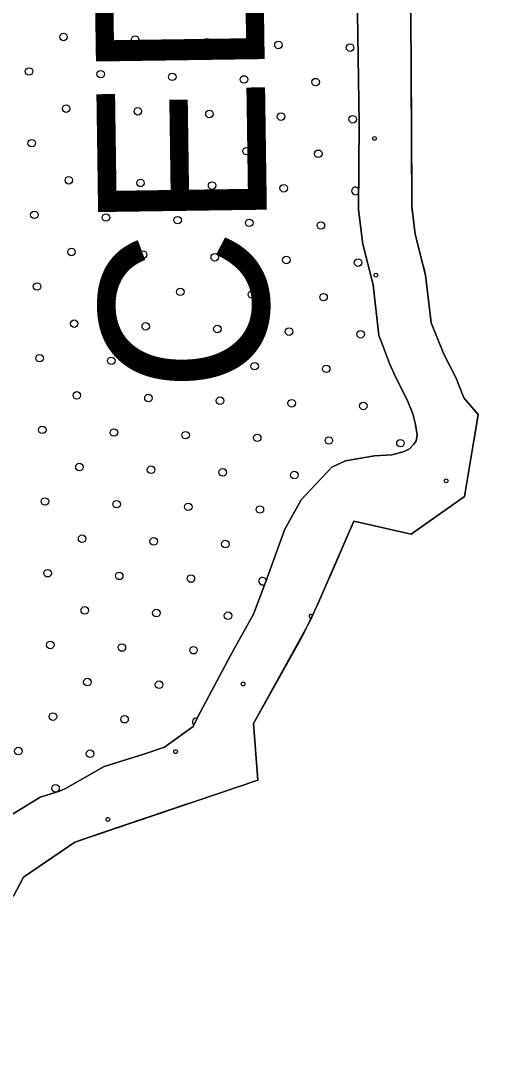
# Model space of a CAD drawing. Extents: x 1788175 to 1969470, y 584502 to 738744.
# Drawn here: x 1817660 to 1819011, y 701357 to 704243 of the extents above; entities that cross this region are included whole.
import ezdxf

# ---------------------------------------------------------------- set-up
doc = ezdxf.new("R2010")
doc.units = 0
for name, color, linetype in [('DESIGN - DRAINAGE - Bridges', 7, 'Continuous'), ('DESIGN - EROSION CONTROL - Devices', 7, 'Continuous'), ('DESIGN - SCRATCH - User 1', 7, 'Continuous'), ('DESIGN - TRAFFIC CONTROL PERMANENT - Pavement Marking Text', 7, 'Continuous'), ('DESIGN - TRANSPORTATION - Edge of Traveled Way', 7, 'Continuous'), ('SURVEY - VEGETATION - Features with Text', 7, 'Continuous')]:
    doc.layers.add(name, color=color, linetype=linetype)

msp = doc.modelspace()

# ---------------------------------------------------------------- linework, layer by layer
at = {"layer": 'DESIGN - EROSION CONTROL - Devices'}
for centre in [(1818656.6, 703911.2), (1818660.4, 703526.7), (1818858.2, 702948), (1818287, 702376.7), (1818096.6, 702186.3), (1817906.2, 701995.9)]:
    msp.add_circle(centre, 5.28, dxfattribs=at)
msp.add_arc((1818477.4, 702567.2), 5.28, 11.3822, 301.6738, dxfattribs=at)
at = {"layer": 'DESIGN - SCRATCH - User 1'}
for points in [[(1818760, 702798), (1818910.1, 702903.8), (1818948.3, 703134.6), (1818908.1, 703181.6), (1818885.3, 703238.7), (1818851.5, 703304.1), (1818815.9, 703392.4), (1818800.4, 703526.4), (1818771.1, 703641.6), (1818761.7, 703719), (1818759, 704269.2), (1818743.3, 704620.1), (1818789.6, 704693.1), (1818900.8, 704734.8), (1818997.8, 704804), (1819011.1, 704910.4), (1818977, 705173.2), (1818921.6, 705933.2)], [(1818609.1, 704263.6), (1818613.6, 703952.9), (1818611.7, 703710.5), (1818623.3, 703614.1), (1818652.5, 703499.2), (1818669.1, 703356.5), (1818676, 703338.4)], [(1818676, 703338.4), (1818669.1, 703356.5), (1818652.5, 703499.2), (1818623.3, 703614.1), (1818611.7, 703710.5), (1818613.6, 703952.9), (1818609.1, 704263.6)], [(1818676, 703338.4), (1818699.2, 703277.7), (1818716.2, 703239.2), (1818748.7, 703176.3), (1818764.7, 703136.2), (1818771.8, 703106.2), (1818776.4, 703076.7), (1818773.8, 703061), (1818767.7, 703050.8), (1818755.3, 703037.9), (1818740.3, 703030.4), (1818704.9, 703021.1), (1818656.9, 703018.2), (1818574.6, 703004.1), (1818536.2, 702987), (1818450, 702894.8), (1818404, 702811.7)], [(1818404, 702811.7), (1818450, 702894.8), (1818536.2, 702987), (1818574.6, 703004.1), (1818656.9, 703018.2), (1818704.9, 703021.1), (1818740.3, 703030.4), (1818755.3, 703037.9), (1818767.7, 703050.8), (1818773.8, 703061), (1818776.4, 703076.7), (1818771.8, 703106.2), (1818764.7, 703136.2), (1818748.7, 703176.3), (1818716.2, 703239.2), (1818699.2, 703277.7), (1818676, 703338.4)], [(1816633.7, 701466.8), (1816957.6, 701357), (1817624.5, 701358.3), (1817586.5, 701713.6), (1817606.5, 701743.9), (1817641.1, 701781.5), (1817668.5, 701832.9), (1817813.1, 701931.9), (1818328, 702105.9), (1818316.1, 702265.3), (1818478.5, 702558.7), (1818598.5, 702835), (1818760, 702798)], [(1818404, 702811.7), (1818350.4, 702664.7), (1818316.2, 702573.3), (1818251.4, 702456.6), (1818159.3, 702284.5), (1818146.6, 702256.7), (1818065.2, 702198.5), (1818004.8, 702177.9), (1817896, 702144.4), (1817786.6, 702082.8), (1817770.4, 702075.2), (1817716, 702058.4), (1817634.8, 702008.2)], [(1817634.8, 702008.2), (1817716, 702058.4), (1817770.4, 702075.2), (1817786.6, 702082.8), (1817896, 702144.4), (1818004.8, 702177.9), (1818065.2, 702198.5), (1818146.6, 702256.7), (1818159.3, 702284.5), (1818251.4, 702456.6), (1818316.2, 702573.3), (1818350.4, 702664.7), (1818404, 702811.7)]]:
    msp.add_lwpolyline(points, dxfattribs=at)
at = {"layer": 'DESIGN - TRAFFIC CONTROL PERMANENT - Pavement Marking Text'}
for centre in [(1817781.3, 704196.6), (1817982.9, 704189.1), (1818184.6, 704181.7), (1818386.2, 704174.2), (1818587.8, 704166.7), (1817684.3, 704099.5), (1817885.9, 704092.1), (1818087.5, 704084.6), (1818289.1, 704077.1), (1818490.7, 704069.7), (1817788.8, 703995), (1817990.4, 703987.5), (1818192, 703980.1), (1818393.6, 703972.6), (1818595.2, 703965.1), (1817691.7, 703897.9), (1817893.3, 703890.5), (1818095, 703883), (1818296.6, 703875.5), (1818498.2, 703868.1), (1817796.3, 703793.4), (1817997.9, 703785.9), (1818199.5, 703778.4), (1818401.1, 703771), (1817699.2, 703696.3), (1817900.8, 703688.8), (1818102.4, 703681.4), (1818304, 703673.9), (1818505.6, 703666.4), (1817803.7, 703591.8), (1818005.3, 703584.3), (1818207, 703576.8), (1818408.6, 703569.4), (1818610.2, 703561.9), (1817706.7, 703494.7), (1817908.3, 703487.2), (1818109.9, 703479.8), (1818311.5, 703472.3), (1818513.1, 703464.8), (1817811.2, 703390.2), (1818012.8, 703382.7), (1818214.4, 703375.2), (1818416, 703367.8), (1818617.6, 703360.3), (1817714.1, 703293.1), (1817915.7, 703285.6), (1818117.4, 703278.2), (1818319, 703270.7), (1818520.6, 703263.2), (1817818.7, 703188.6), (1818020.3, 703181.1), (1818221.9, 703173.6), (1818423.5, 703166.2), (1818625.1, 703158.7), (1817721.6, 703091.5), (1817923.2, 703084), (1818124.8, 703076.5), (1818326.4, 703069.1), (1818528, 703061.6), (1818729.6, 703054.1), (1817826.1, 702986.9), (1818027.7, 702979.5), (1818229.4, 702972), (1818431, 702964.5), (1817729.1, 702889.9), (1817930.7, 702882.4), (1818132.3, 702874.9), (1818333.9, 702867.5), (1817833.6, 702785.3), (1818035.2, 702777.9), (1818236.8, 702770.4), (1817736.5, 702688.3), (1817938.1, 702680.8), (1818139.8, 702673.3), (1817841.1, 702583.7), (1818042.7, 702576.3), (1818244.3, 702568.8), (1817744, 702486.6), (1817945.6, 702479.2), (1818147.2, 702471.7), (1817848.5, 702382.1), (1818050.1, 702374.6), (1817751.5, 702285), (1817953.1, 702277.6), (1817654.4, 702188), (1817856, 702180.5), (1817758.9, 702083.4)]:
    msp.add_circle(centre, 10.6, dxfattribs=at)
for centre, start, end in [((1818602.7, 703763.5), 26.9302, 332.1834), ((1818341.4, 702665.9), 12.3455, 306.9361), ((1818154.7, 702270.1), 75.1319, 235.8119)]:
    msp.add_arc(centre, 10.6, start, end, dxfattribs=at)
at = {"layer": 'DESIGN - TRANSPORTATION - Edge of Traveled Way'}
for points in [[(1818609.1, 704263.6), (1818613.6, 703952.9), (1818611.7, 703710.5), (1818623.3, 703614.1), (1818652.5, 703499.2), (1818669.1, 703356.5), (1818676, 703338.4)], [(1818676, 703338.4), (1818699.2, 703277.7), (1818716.2, 703239.2), (1818748.7, 703176.3), (1818764.7, 703136.2), (1818771.8, 703106.2), (1818776.4, 703076.7), (1818773.8, 703061), (1818767.7, 703050.8), (1818755.3, 703037.9), (1818740.3, 703030.4), (1818704.9, 703021.1), (1818656.9, 703018.2), (1818574.6, 703004.1), (1818536.2, 702987), (1818450, 702894.8), (1818404, 702811.7)], [(1818404, 702811.7), (1818350.4, 702664.7), (1818316.2, 702573.3), (1818251.4, 702456.6), (1818159.3, 702284.5), (1818146.6, 702256.7), (1818065.2, 702198.5), (1818004.8, 702177.9), (1817896, 702144.4), (1817786.6, 702082.8), (1817770.4, 702075.2), (1817716, 702058.4), (1817634.8, 702008.2)]]:
    msp.add_lwpolyline(points, dxfattribs=at)
at = {"layer": 'SURVEY - VEGETATION - Features with Text'}
for points in [[(1818759, 704269.2), (1818761.7, 703719), (1818771.1, 703641.6), (1818800.4, 703526.4), (1818815.9, 703392.4), (1818851.5, 703304.1), (1818885.3, 703238.7), (1818908.1, 703181.6), (1818948.3, 703134.6), (1818910.1, 702903.8), (1818760, 702798), (1818598.5, 702835), (1818498.8, 702605.4), (1818452.8, 702510.3), (1818316.1, 702265.3), (1818328, 702105.9), (1817813.1, 701931.9), (1817668.5, 701832.9), (1817641.1, 701781.5)], [(1818759.2, 704225.1), (1818760.5, 703961.2)], [(1818760.5, 703961.2), (1818761.7, 703719), (1818764.4, 703697.3)], [(1818794.2, 703550.6), (1818800.4, 703526.4), (1818815.9, 703392.4), (1818851.5, 703304.1), (1818855.6, 703296.2)], [(1818855.6, 703296.2), (1818885.3, 703238.7), (1818908.1, 703181.6), (1818948.3, 703134.6), (1818935.9, 703059.6)], [(1818911.4, 702911.6), (1818910.1, 702903.8), (1818760, 702798), (1818689.4, 702814.2)], [(1818689.4, 702814.2), (1818598.5, 702835), (1818530.5, 702678.4)], [(1818468.1, 702542), (1818452.8, 702510.3), (1818341.3, 702310.5)], [(1818341.3, 702310.5), (1818316.1, 702265.3), (1818328, 702105.9), (1818278.4, 702089.1)], [(1818136.3, 702041.1), (1817886.2, 701956.6)], [(1817886.2, 701956.6), (1817813.1, 701931.9), (1817668.5, 701832.9), (1817663, 701822.7)]]:
    msp.add_lwpolyline(points, dxfattribs=at)

# ---------------------------------------------------------------- texts
at = {"layer": 'DESIGN - DRAINAGE - Bridges'}
msp.add_text('CEDAR', height=475, rotation=90.8253, dxfattribs=at).set_placement((1818360.9, 703200.1))

doc.saveas('drawing.dxf')
